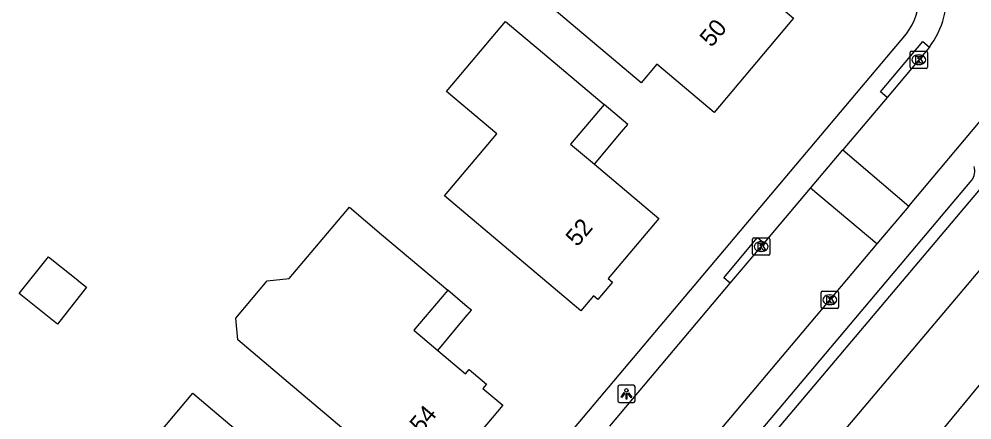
# Model space of a CAD drawing. Extents: x 157767 to 159171, y 387842 to 389425.
# Drawn here: x 158419.4 to 158474.6, y 388835.7 to 388858.9 of the extents above; entities that cross this region are included whole.
import ezdxf

# ---------------------------------------------------------------- set-up
doc = ezdxf.new("R2010")
doc.units = 0
for name, color, linetype in [('IMGEO_Groenvoorziening', 7, 'Continuous'), ('IMGEO_Kolk', 7, 'Continuous'), ('IMGEO_Lichtpunt', 7, 'Continuous'), ('IMGEO_Pand', 7, 'Continuous'), ('IMGEO_Pand_nummerreeks', 7, 'Continuous'), ('IMGEO_Pand_overbouw', 7, 'Continuous'), ('IMGEO_Rijbaan_lokaal_open', 7, 'Continuous'), ('IMGEO_Voetpad_open', 7, 'Continuous'), ('IMGEO_Waterloop', 7, 'Continuous')]:
    doc.layers.add(name, color=color, linetype=linetype)

msp = doc.modelspace()

# ---------------------------------------------------------------- linework, layer by layer
at = {"layer": 'IMGEO_Groenvoorziening'}
msp.add_lwpolyline([(158483.129, 388853.957), (158429.89, 388790.946)], dxfattribs=at)
at = {"layer": 'IMGEO_Kolk'}
for p, q in [((158471.027, 388856.139), (158471.027, 388856.991)), ((158471.102, 388857.065), (158471.954, 388857.065)), ((158471.515, 388856.845), (158471.54, 388856.845)), ((158472.028, 388856.991), (158472.028, 388856.139)), ((158471.954, 388856.065), (158471.102, 388856.065)), ((158471.538, 388856.285), (158471.513, 388856.285)), ((158461.901, 388845.325), (158461.901, 388846.177)), ((158461.976, 388846.251), (158462.828, 388846.251)), ((158462.902, 388846.177), (158462.902, 388845.325)), ((158462.389, 388846.031), (158462.414, 388846.031)), ((158462.828, 388845.251), (158461.976, 388845.251)), ((158462.412, 388845.471), (158462.387, 388845.471)), ((158465.873, 388842.247), (158465.873, 388843.099)), ((158465.948, 388843.173), (158466.8, 388843.173)), ((158466.361, 388842.953), (158466.386, 388842.953)), ((158466.874, 388843.099), (158466.874, 388842.247)), ((158466.384, 388842.393), (158466.359, 388842.393)), ((158466.8, 388842.173), (158465.948, 388842.173))]:
    msp.add_line(p, q, dxfattribs=at)
for points in [[(158471.027, 388856.139), (158471.027, 388856.991)], [(158471.102, 388857.065), (158471.954, 388857.065)], [(158471.348, 388856.765), (158471.471, 388856.765), (158471.471, 388856.614), (158471.601, 388856.765), (158471.765, 388856.765), (158471.619, 388856.614), (158471.772, 388856.365), (158471.62, 388856.365), (158471.535, 388856.529), (158471.471, 388856.462), (158471.471, 388856.365), (158471.348, 388856.365), (158471.348, 388856.765)], [(158472.028, 388856.991), (158472.028, 388856.139)], [(158471.954, 388856.065), (158471.102, 388856.065)], [(158461.901, 388845.325), (158461.901, 388846.177)], [(158461.976, 388846.251), (158462.828, 388846.251)], [(158462.902, 388846.177), (158462.902, 388845.325)], [(158462.222, 388845.951), (158462.345, 388845.951), (158462.345, 388845.8), (158462.475, 388845.951), (158462.639, 388845.951), (158462.493, 388845.8), (158462.646, 388845.551), (158462.494, 388845.551), (158462.409, 388845.715), (158462.345, 388845.648), (158462.345, 388845.551), (158462.222, 388845.551), (158462.222, 388845.951)], [(158462.828, 388845.251), (158461.976, 388845.251)], [(158465.873, 388842.247), (158465.873, 388843.099)], [(158465.948, 388843.173), (158466.8, 388843.173)], [(158466.194, 388842.873), (158466.317, 388842.873), (158466.317, 388842.722), (158466.447, 388842.873), (158466.611, 388842.873), (158466.465, 388842.722), (158466.618, 388842.473), (158466.466, 388842.473), (158466.381, 388842.637), (158466.317, 388842.57), (158466.317, 388842.473), (158466.194, 388842.473), (158466.194, 388842.873)], [(158466.874, 388843.099), (158466.874, 388842.247)], [(158466.8, 388842.173), (158465.948, 388842.173)]]:
    msp.add_lwpolyline(points, dxfattribs=at)
for centre, start, end in [((158471.104, 388856.989), 91.552, 178.448), ((158471.104, 388856.989), 91.552, 178.448), ((158471.952, 388856.989), 1.552, 88.448), ((158471.952, 388856.989), 1.552, 88.448), ((158471.104, 388856.141), 181.552, 268.448), ((158471.104, 388856.141), 181.552, 268.448), ((158471.952, 388856.141), 271.552, 358.448), ((158471.952, 388856.141), 271.552, 358.448), ((158461.978, 388846.175), 91.552, 178.448), ((158461.978, 388846.175), 91.552, 178.448), ((158462.826, 388846.175), 1.552, 88.448), ((158462.826, 388846.175), 1.552, 88.448), ((158461.978, 388845.327), 181.552, 268.448), ((158461.978, 388845.327), 181.552, 268.448), ((158462.826, 388845.327), 271.552, 358.448), ((158462.826, 388845.327), 271.552, 358.448), ((158465.95, 388843.097), 91.552, 178.448), ((158465.95, 388843.097), 91.552, 178.448), ((158466.798, 388843.097), 1.552, 88.448), ((158466.798, 388843.097), 1.552, 88.448), ((158465.95, 388842.249), 181.552, 268.448), ((158465.95, 388842.249), 181.552, 268.448), ((158466.798, 388842.249), 271.552, 358.448), ((158466.798, 388842.249), 271.552, 358.448)]:
    msp.add_arc(centre, 0.0765, start, end, dxfattribs=at)
for centre, major_axis, ratio, start_param, end_param in [((158471.514, 388856.565), (-0.387, 0.002), 0.722429, 4.712389, 7.853982), ((158471.539, 388856.565), (-0.39, 0.002), 0.717154, 1.570796, 4.712389), ((158462.388, 388845.751), (-0.387, 0.002), 0.722429, 4.712389, 7.853982), ((158462.413, 388845.751), (-0.39, 0.002), 0.717154, 1.570796, 4.712389), ((158466.36, 388842.673), (-0.387, 0.002), 0.722429, 4.712389, 7.853982), ((158466.385, 388842.673), (-0.39, 0.002), 0.717154, 1.570796, 4.712389)]:
    msp.add_ellipse(centre, major_axis=major_axis, ratio=ratio, start_param=start_param, end_param=end_param, dxfattribs=at)
at = {"layer": 'IMGEO_Lichtpunt'}
for p, q in [((158454.101, 388837.637), (158454.101, 388836.83)), ((158454.101, 388837.637), (158454.101, 388836.83)), ((158455.003, 388837.732), (158454.195, 388837.732)), ((158455.003, 388837.732), (158454.195, 388837.732)), ((158455.097, 388836.83), (158455.097, 388837.637)), ((158455.097, 388836.83), (158455.097, 388837.637)), ((158454.195, 388836.736), (158455.003, 388836.736)), ((158454.195, 388836.736), (158455.003, 388836.736))]:
    msp.add_line(p, q, dxfattribs=at)
for points in [[(158454.475, 388837.301), (158454.514, 388837.273), (158454.326, 388837.011), (158454.288, 388837.038), (158454.475, 388837.301)], [(158454.577, 388837.253), (158454.624, 388837.253), (158454.624, 388836.931), (158454.577, 388836.931), (158454.577, 388837.253)], [(158454.687, 388837.273), (158454.725, 388837.3), (158454.912, 388837.038), (158454.873, 388837.01), (158454.687, 388837.273)]]:
    msp.add_lwpolyline(points, dxfattribs=at)
msp.add_circle((158454.6, 388837.435), 0.0994, dxfattribs=at)
for centre, start, end in [((158454.195, 388837.637), 90, 180), ((158454.195, 388837.637), 90, 180), ((158455.003, 388837.637), 0, 90), ((158455.003, 388837.637), 0, 90), ((158454.195, 388836.83), 180, 270), ((158454.195, 388836.83), 180, 270), ((158455.003, 388836.83), 270, 0), ((158455.003, 388836.83), 270, 360)]:
    msp.add_arc(centre, 0.0946, start, end, dxfattribs=at)
at = {"layer": 'IMGEO_Pand'}
for points in [[(158451.931, 388866.262), (158452.224, 388866.609), (158455.445, 388870.432), (158457.102, 388872.399), (158457.19, 388872.324), (158462.775, 388867.616), (158461.118, 388865.65), (158459.134, 388863.296), (158460.524, 388862.124), (158464.271, 388858.966), (158459.678, 388853.517), (158456.366, 388856.308), (158455.454, 388855.226), (158447.956, 388861.545), (158451.931, 388866.262)], [(158447.607, 388858.781), (158449.481, 388857.202), (158453.304, 388853.979), (158451.367, 388851.682), (158452.747, 388850.519), (158456.47, 388847.381), (158453.536, 388843.902), (158453.789, 388843.69), (158452.945, 388842.688), (158452.691, 388842.9), (158451.963, 388842.036), (158448.14, 388845.258), (158444.073, 388848.687), (158447.097, 388852.274), (158444.188, 388854.726), (158447.607, 388858.781)], [(158438.558, 388848.029), (158440.429, 388846.452), (158444.251, 388843.229), (158442.297, 388840.911), (158443.676, 388839.748), (158445.291, 388838.387), (158445.504, 388838.641), (158446.506, 388837.796), (158446.293, 388837.543), (158447.439, 388836.576), (158442.924, 388831.22), (158439.102, 388834.443), (158435.014, 388837.889), (158432.095, 388840.35), (158431.989, 388841.615), (158433.802, 388843.766), (158435.079, 388843.902), (158438.558, 388848.029)], [(158419.437, 388843.035), (158421.134, 388845.167), (158422.749, 388843.882), (158422.999, 388843.683), (158423.35, 388843.403), (158421.653, 388841.271), (158419.437, 388843.035)], [(158431.386, 388835.679), (158435.209, 388832.457), (158433.236, 388830.116), (158434.617, 388828.951), (158438.363, 388825.793), (158433.858, 388820.449), (158430.036, 388823.672), (158425.969, 388827.1), (158428.99, 388830.683), (158426.046, 388833.165), (158429.503, 388837.267), (158431.386, 388835.679)]]:
    msp.add_lwpolyline(points, dxfattribs=at)
at = {"layer": 'IMGEO_Pand_overbouw'}
for points in [[(158453.304, 388853.979), (158451.367, 388851.682), (158452.747, 388850.519), (158454.321, 388852.391), (158454.681, 388852.819), (158454.436, 388853.025)], [(158443.676, 388839.748), (158445.268, 388841.641), (158445.628, 388842.069), (158445.383, 388842.275), (158444.251, 388843.229), (158442.297, 388840.911)]]:
    msp.add_lwpolyline(points, close=True, dxfattribs=at)
at = {"layer": 'IMGEO_Rijbaan_lokaal_open'}
for points in [[(158472.144, 388857.297), (158469.689, 388854.388)], [(158469.689, 388854.388), (158467.122, 388851.346)], [(158470.946, 388848.099), (158475.085, 388853.008)], [(158465.26, 388849.139), (158467.122, 388851.346)], [(158467.122, 388851.346), (158470.946, 388848.099)], [(158462.569, 388845.95), (158465.26, 388849.139)], [(158469.1, 388845.909), (158465.26, 388849.139)], [(158470.946, 388848.099), (158469.1, 388845.909)], [(158469.1, 388845.909), (158428.687, 388797.975)], [(158460.612, 388843.632), (158462.569, 388845.95)], [(158453.63, 388835.358), (158460.612, 388843.632)]]:
    msp.add_lwpolyline(points, dxfattribs=at)
msp.add_arc((158468.033, 388860.343), 5.117, 323.4586, 6.6845, dxfattribs=at)
at = {"layer": 'IMGEO_Voetpad_open'}
for points in [[(158425.871, 388804.752), (158470.821, 388858.073)], [(158469.689, 388854.388), (158469.308, 388854.71), (158471.762, 388857.619), (158472.144, 388857.297)], [(158479.47, 388854.299), (158427.561, 388792.862)], [(158431.826, 388798.862), (158474.601, 388849.592)], [(158460.612, 388843.632), (158460.23, 388843.954), (158462.187, 388846.272), (158462.569, 388845.95)]]:
    msp.add_lwpolyline(points, dxfattribs=at)
for centre, radius, start, end in [((158467.801, 388860.307), 3.756, 323.5005, 36.6786), ((158473.773, 388850.136), 0.991, 326.6829, 14.1089)]:
    msp.add_arc(centre, radius, start, end, dxfattribs=at)
at = {"layer": 'IMGEO_Waterloop'}
msp.add_lwpolyline([(158488.02, 388853.501), (158469.909, 388831.546), (158439.201, 388795.287), (158432.072, 388785.677), (158432.702, 388784.685)], dxfattribs=at)

# ---------------------------------------------------------------- texts
at = {"layer": 'IMGEO_Pand_nummerreeks'}
for s, rotation, p in [('50', 49.8702, (158459.517, 388857.237)), ('52', 49.8618, (158451.755, 388845.699)), ('54', 49.8702, (158442.722, 388834.891))]:
    msp.add_text(s, height=1, rotation=rotation, dxfattribs=at).set_placement(p)

doc.saveas('drawing.dxf')
